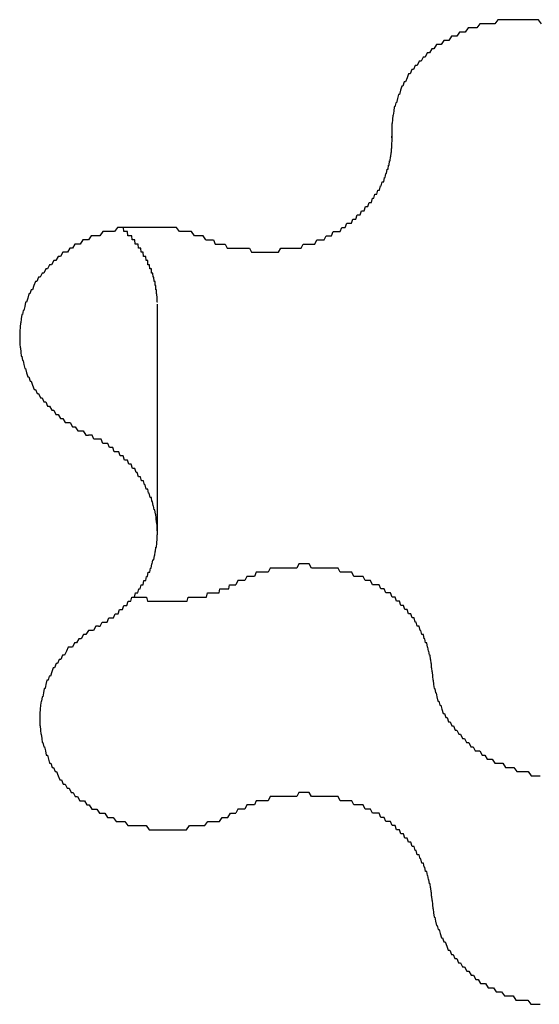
# Model space of a CAD drawing. Extents: x 1107 to 4046, y 937 to 3355.
# Tile 631 of 656: x 2216.73 to 2217.98, y 2704.02 to 2706.39. Entities that reach past the tile are written whole.
import ezdxf

# ---------------------------------------------------------------- set-up
doc = ezdxf.new("R2010")
doc.units = 0
doc.layers.add('KF_VIDA_L___C_REAR', color=7, linetype='CONTINUOUS')

# ---------------------------------------------------------------- blocks, each defined once
blk = doc.blocks.new('KF_VIDA_L___C_REAR')
at = {"layer": 'KF_VIDA_L___C_REAR'}
for p, q in [((30.645508, 1016.889031), (30.645508, 1016.930195)), ((30.080586, 1015.945186), (30.080586, 1016.495186))]:
    blk.add_line(p, q, dxfattribs=at)
for points in [[(31.0054, 1017.17, 0), (30.9979, 1017.18, 0), (30.9905, 1017.18, 0), (30.983, 1017.18, 0), (30.9755, 1017.18, 0), (30.968, 1017.18, 0), (30.9604, 1017.18, 0), (30.9529, 1017.18, 0), (30.9454, 1017.18, 0), (30.9378, 1017.18, 0), (30.9303, 1017.18, 0), (30.9228, 1017.18, 0), (30.9153, 1017.18, 0), (30.9079, 1017.18, 0), (30.9004, 1017.18, 0), (30.893, 1017.17, 0), (30.8856, 1017.17, 0), (30.8783, 1017.17, 0), (30.871, 1017.17, 0), (30.8638, 1017.17, 0), (30.8566, 1017.17, 0), (30.8495, 1017.16, 0), (30.8424, 1017.16, 0), (30.8354, 1017.16, 0), (30.8284, 1017.16, 0), (30.8216, 1017.15, 0), (30.8148, 1017.15, 0), (30.8081, 1017.15, 0), (30.8015, 1017.14, 0), (30.795, 1017.14, 0), (30.7885, 1017.14, 0), (30.7822, 1017.13, 0), (30.776, 1017.13, 0), (30.7699, 1017.13, 0), (30.7639, 1017.12, 0), (30.758, 1017.12, 0), (30.7522, 1017.12, 0), (30.7465, 1017.11, 0), (30.741, 1017.11, 0), (30.7356, 1017.1, 0), (30.7303, 1017.1, 0), (30.7251, 1017.09, 0), (30.7201, 1017.09, 0), (30.7153, 1017.08, 0), (30.7105, 1017.08, 0), (30.7059, 1017.07, 0), (30.7015, 1017.07, 0), (30.6972, 1017.06, 0), (30.6931, 1017.06, 0), (30.6891, 1017.05, 0), (30.6853, 1017.05, 0), (30.6817, 1017.04, 0), (30.6782, 1017.03, 0), (30.6748, 1017.03, 0), (30.6717, 1017.02, 0), (30.6687, 1017.02, 0), (30.6659, 1017.01, 0), (30.6632, 1017, 0), (30.6607, 1017, 0), (30.6584, 1016.99, 0), (30.6563, 1016.98, 0), (30.6544, 1016.98, 0), (30.6526, 1016.97, 0), (30.651, 1016.97, 0), (30.6496, 1016.96, 0), (30.6484, 1016.95, 0), (30.6473, 1016.95, 0), (30.6465, 1016.94, 0), (30.6458, 1016.93, 0), (30.6453, 1016.93, 0), (30.645, 1016.92, 0), (30.6449, 1016.91, 0), (30.6449, 1016.91, 0), (30.6452, 1016.9, 0)], [(30.1974, 1016.65, 0), (30.2019, 1016.65, 0), (30.2064, 1016.65, 0), (30.2109, 1016.65, 0), (30.2155, 1016.65, 0), (30.2201, 1016.64, 0), (30.2248, 1016.64, 0), (30.2294, 1016.64, 0), (30.2342, 1016.64, 0), (30.2389, 1016.64, 0), (30.2437, 1016.64, 0), (30.2484, 1016.63, 0), (30.2533, 1016.63, 0), (30.2581, 1016.63, 0), (30.2629, 1016.63, 0), (30.2678, 1016.63, 0), (30.2727, 1016.63, 0), (30.2776, 1016.63, 0), (30.2826, 1016.63, 0), (30.2875, 1016.63, 0), (30.2925, 1016.63, 0), (30.2974, 1016.63, 0), (30.3024, 1016.63, 0), (30.3074, 1016.62, 0), (30.3124, 1016.62, 0), (30.3174, 1016.62, 0), (30.3224, 1016.62, 0), (30.3274, 1016.62, 0), (30.3325, 1016.62, 0), (30.3375, 1016.62, 0), (30.3425, 1016.62, 0), (30.3475, 1016.62, 0), (30.3525, 1016.62, 0), (30.3576, 1016.62, 0), (30.3626, 1016.62, 0), (30.3676, 1016.62, 0), (30.3726, 1016.62, 0), (30.3775, 1016.63, 0), (30.3825, 1016.63, 0), (30.3875, 1016.63, 0), (30.3924, 1016.63, 0), (30.3974, 1016.63, 0), (30.4023, 1016.63, 0), (30.4072, 1016.63, 0), (30.4121, 1016.63, 0), (30.4169, 1016.63, 0), (30.4218, 1016.63, 0), (30.4266, 1016.63, 0), (30.4314, 1016.64, 0), (30.4362, 1016.64, 0), (30.4409, 1016.64, 0), (30.4457, 1016.64, 0), (30.4503, 1016.64, 0), (30.455, 1016.64, 0), (30.4596, 1016.64, 0), (30.4642, 1016.65, 0), (30.4688, 1016.65, 0), (30.4733, 1016.65, 0), (30.4778, 1016.65, 0), (30.4823, 1016.65, 0), (30.4867, 1016.66, 0), (30.4911, 1016.66, 0), (30.4954, 1016.66, 0), (30.4997, 1016.66, 0), (30.504, 1016.67, 0), (30.5082, 1016.67, 0), (30.5123, 1016.67, 0), (30.5164, 1016.67, 0), (30.5205, 1016.67, 0), (30.5245, 1016.68, 0), (30.5285, 1016.68, 0), (30.5324, 1016.68, 0), (30.5363, 1016.69, 0), (30.5401, 1016.69, 0), (30.5439, 1016.69, 0), (30.5476, 1016.69, 0), (30.5512, 1016.7, 0), (30.5548, 1016.7, 0), (30.5584, 1016.7, 0), (30.5618, 1016.71, 0), (30.5652, 1016.71, 0), (30.5686, 1016.71, 0), (30.5719, 1016.72, 0), (30.5751, 1016.72, 0), (30.5783, 1016.72, 0), (30.5814, 1016.73, 0), (30.5844, 1016.73, 0), (30.5874, 1016.73, 0), (30.5903, 1016.74, 0), (30.5932, 1016.74, 0), (30.5959, 1016.74, 0), (30.5986, 1016.75, 0), (30.6013, 1016.75, 0), (30.6038, 1016.76, 0), (30.6063, 1016.76, 0), (30.6087, 1016.76, 0), (30.6111, 1016.77, 0), (30.6134, 1016.77, 0), (30.6156, 1016.77, 0), (30.6177, 1016.78, 0), (30.6197, 1016.78, 0), (30.6217, 1016.79, 0), (30.6236, 1016.79, 0), (30.6254, 1016.79, 0), (30.6272, 1016.8, 0), (30.6289, 1016.8, 0), (30.6304, 1016.81, 0), (30.632, 1016.81, 0), (30.6334, 1016.82, 0), (30.6348, 1016.82, 0), (30.636, 1016.82, 0), (30.6372, 1016.83, 0), (30.6383, 1016.83, 0), (30.6394, 1016.84, 0), (30.6403, 1016.84, 0), (30.6412, 1016.84, 0), (30.642, 1016.85, 0), (30.6427, 1016.85, 0), (30.6434, 1016.86, 0), (30.6439, 1016.86, 0), (30.6444, 1016.87, 0), (30.6448, 1016.87, 0), (30.6451, 1016.88, 0), (30.6453, 1016.88, 0), (30.6454, 1016.88, 0), (30.6455, 1016.89, 0), (30.6455, 1016.89, 0), (30.6454, 1016.9, 0), (30.6452, 1016.9, 0)], [(30.1974, 1016.65, 0), (30.1907, 1016.66, 0), (30.1838, 1016.66, 0), (30.177, 1016.66, 0), (30.17, 1016.66, 0), (30.163, 1016.67, 0), (30.1559, 1016.67, 0), (30.1487, 1016.67, 0), (30.1415, 1016.67, 0), (30.1343, 1016.67, 0), (30.1269, 1016.68, 0), (30.1196, 1016.68, 0), (30.1122, 1016.68, 0), (30.1048, 1016.68, 0), (30.0973, 1016.68, 0), (30.0899, 1016.68, 0), (30.0824, 1016.68, 0), (30.0749, 1016.68, 0), (30.0673, 1016.68, 0), (30.0598, 1016.68, 0), (30.0523, 1016.68, 0), (30.0447, 1016.68, 0), (30.0372, 1016.68, 0), (30.0297, 1016.68, 0), (30.0222, 1016.68, 0), (30.0147, 1016.68, 0), (30.0073, 1016.68, 0), (29.9999, 1016.68, 0), (29.9925, 1016.68, 0), (29.9851, 1016.68, 0), (29.9778, 1016.67, 0), (29.9706, 1016.67, 0), (29.9634, 1016.67, 0), (29.9562, 1016.67, 0), (29.9491, 1016.67, 0), (29.9421, 1016.66, 0), (29.9351, 1016.66, 0), (29.9282, 1016.66, 0), (29.9214, 1016.66, 0), (29.9147, 1016.65, 0), (29.9081, 1016.65, 0), (29.9015, 1016.65, 0), (29.8951, 1016.64, 0), (29.8887, 1016.64, 0), (29.8824, 1016.64, 0), (29.8763, 1016.63, 0), (29.8702, 1016.63, 0), (29.8643, 1016.62, 0), (29.8585, 1016.62, 0), (29.8528, 1016.62, 0), (29.8472, 1016.61, 0), (29.8417, 1016.61, 0), (29.8364, 1016.6, 0), (29.8312, 1016.6, 0), (29.8262, 1016.59, 0), (29.8213, 1016.59, 0), (29.8165, 1016.58, 0), (29.8118, 1016.58, 0), (29.8074, 1016.57, 0), (29.803, 1016.57, 0), (29.7988, 1016.56, 0), (29.7948, 1016.56, 0), (29.7909, 1016.55, 0), (29.7872, 1016.55, 0), (29.7837, 1016.54, 0), (29.7803, 1016.53, 0), (29.7771, 1016.53, 0), (29.774, 1016.52, 0), (29.7712, 1016.52, 0), (29.7685, 1016.51, 0), (29.7659, 1016.5, 0), (29.7636, 1016.5, 0), (29.7614, 1016.49, 0), (29.7594, 1016.48, 0), (29.7575, 1016.48, 0), (29.7559, 1016.47, 0), (29.7544, 1016.47, 0), (29.7531, 1016.46, 0), (29.752, 1016.45, 0), (29.7511, 1016.45, 0), (29.7504, 1016.44, 0), (29.7498, 1016.43, 0), (29.7495, 1016.43, 0), (29.7493, 1016.42, 0), (29.7493, 1016.41, 0), (29.7495, 1016.41, 0), (29.7498, 1016.4, 0), (29.7504, 1016.39, 0), (29.7511, 1016.39, 0), (29.7521, 1016.38, 0), (29.7532, 1016.37, 0), (29.7545, 1016.37, 0), (29.7559, 1016.36, 0), (29.7576, 1016.36, 0), (29.7594, 1016.35, 0), (29.7614, 1016.34, 0), (29.7636, 1016.34, 0), (29.766, 1016.33, 0), (29.7685, 1016.32, 0), (29.7712, 1016.32, 0), (29.7741, 1016.31, 0), (29.7772, 1016.31, 0), (29.7804, 1016.3, 0), (29.7838, 1016.29, 0), (29.7874, 1016.29, 0), (29.7911, 1016.28, 0), (29.7949, 1016.28, 0), (29.799, 1016.27, 0), (29.8032, 1016.27, 0), (29.8075, 1016.26, 0), (29.812, 1016.26, 0), (29.8166, 1016.25, 0), (29.8214, 1016.25, 0), (29.8263, 1016.24, 0), (29.8314, 1016.24, 0), (29.8366, 1016.23, 0), (29.8419, 1016.23, 0), (29.8474, 1016.22, 0), (29.853, 1016.22, 0), (29.8587, 1016.21, 0), (29.8645, 1016.21, 0), (29.8704, 1016.21, 0), (29.8765, 1016.2, 0), (29.8826, 1016.2, 0), (29.8889, 1016.19, 0), (29.8953, 1016.19, 0), (29.9017, 1016.19, 0), (29.9083, 1016.18, 0), (29.9149, 1016.18, 0)], [(30.0806, 1016.5, 0), (30.0806, 1016.5, 0), (30.0806, 1016.5, 0), (30.0805, 1016.5, 0), (30.0805, 1016.5, 0), (30.0805, 1016.5, 0), (30.0804, 1016.5, 0), (30.0803, 1016.51, 0), (30.0802, 1016.51, 0), (30.0802, 1016.51, 0), (30.08, 1016.51, 0), (30.0799, 1016.51, 0), (30.0798, 1016.51, 0), (30.0797, 1016.52, 0), (30.0795, 1016.52, 0), (30.0794, 1016.52, 0), (30.0792, 1016.52, 0), (30.079, 1016.52, 0), (30.0788, 1016.52, 0), (30.0786, 1016.53, 0), (30.0784, 1016.53, 0), (30.0782, 1016.53, 0), (30.078, 1016.53, 0), (30.0777, 1016.53, 0), (30.0775, 1016.53, 0), (30.0772, 1016.53, 0), (30.077, 1016.54, 0), (30.0767, 1016.54, 0), (30.0764, 1016.54, 0), (30.0761, 1016.54, 0), (30.0758, 1016.54, 0), (30.0754, 1016.54, 0), (30.0751, 1016.55, 0), (30.0747, 1016.55, 0), (30.0744, 1016.55, 0), (30.074, 1016.55, 0), (30.0736, 1016.55, 0), (30.0733, 1016.55, 0), (30.0729, 1016.55, 0), (30.0724, 1016.56, 0), (30.072, 1016.56, 0), (30.0716, 1016.56, 0), (30.0712, 1016.56, 0), (30.0707, 1016.56, 0), (30.0702, 1016.56, 0), (30.0698, 1016.57, 0), (30.0693, 1016.57, 0), (30.0688, 1016.57, 0), (30.0683, 1016.57, 0), (30.0678, 1016.57, 0), (30.0672, 1016.57, 0), (30.0667, 1016.57, 0), (30.0662, 1016.58, 0), (30.0656, 1016.58, 0), (30.065, 1016.58, 0), (30.0645, 1016.58, 0), (30.0639, 1016.58, 0), (30.0633, 1016.58, 0), (30.0627, 1016.58, 0), (30.0621, 1016.59, 0), (30.0614, 1016.59, 0), (30.0608, 1016.59, 0), (30.0601, 1016.59, 0), (30.0595, 1016.59, 0), (30.0588, 1016.59, 0), (30.0581, 1016.59, 0), (30.0575, 1016.6, 0), (30.0568, 1016.6, 0), (30.0561, 1016.6, 0), (30.0553, 1016.6, 0), (30.0546, 1016.6, 0), (30.0539, 1016.6, 0), (30.0531, 1016.61, 0), (30.0524, 1016.61, 0), (30.0516, 1016.61, 0), (30.0508, 1016.61, 0), (30.0501, 1016.61, 0), (30.0493, 1016.61, 0), (30.0485, 1016.61, 0), (30.0476, 1016.61, 0), (30.0468, 1016.62, 0), (30.046, 1016.62, 0), (30.0451, 1016.62, 0), (30.0443, 1016.62, 0), (30.0434, 1016.62, 0), (30.0426, 1016.62, 0), (30.0417, 1016.62, 0), (30.0408, 1016.63, 0), (30.0399, 1016.63, 0), (30.039, 1016.63, 0), (30.0381, 1016.63, 0), (30.0371, 1016.63, 0), (30.0362, 1016.63, 0), (30.0352, 1016.63, 0), (30.0343, 1016.64, 0), (30.0333, 1016.64, 0), (30.0324, 1016.64, 0), (30.0314, 1016.64, 0), (30.0304, 1016.64, 0), (30.0294, 1016.64, 0), (30.0284, 1016.64, 0), (30.0274, 1016.64, 0), (30.0263, 1016.65, 0), (30.0253, 1016.65, 0), (30.0242, 1016.65, 0), (30.0232, 1016.65, 0), (30.0221, 1016.65, 0), (30.0211, 1016.65, 0), (30.02, 1016.65, 0), (30.0189, 1016.66, 0), (30.0178, 1016.66, 0), (30.0167, 1016.66, 0), (30.0156, 1016.66, 0), (30.0145, 1016.66, 0), (30.0133, 1016.66, 0), (30.0122, 1016.66, 0), (30.011, 1016.66, 0), (30.0099, 1016.66, 0), (30.0087, 1016.67, 0), (30.0075, 1016.67, 0), (30.0064, 1016.67, 0), (30.0052, 1016.67, 0), (30.004, 1016.67, 0), (30.0028, 1016.67, 0), (30.0016, 1016.67, 0), (30.0003, 1016.67, 0), (29.9991, 1016.68, 0), (29.9979, 1016.68, 0), (29.9966, 1016.68, 0)], [(29.939, 1015.72, 0), (29.9432, 1015.72, 0), (29.9474, 1015.73, 0), (29.9515, 1015.73, 0), (29.9556, 1015.73, 0), (29.9596, 1015.73, 0), (29.9636, 1015.74, 0), (29.9675, 1015.74, 0), (29.9714, 1015.74, 0), (29.9752, 1015.74, 0), (29.9789, 1015.75, 0), (29.9827, 1015.75, 0), (29.9863, 1015.75, 0), (29.9899, 1015.76, 0), (29.9934, 1015.76, 0), (29.9969, 1015.76, 0), (30.0003, 1015.77, 0), (30.0037, 1015.77, 0), (30.007, 1015.77, 0), (30.0102, 1015.78, 0), (30.0134, 1015.78, 0), (30.0165, 1015.78, 0), (30.0195, 1015.79, 0), (30.0225, 1015.79, 0), (30.0254, 1015.79, 0), (30.0282, 1015.8, 0), (30.031, 1015.8, 0), (30.0337, 1015.8, 0), (30.0363, 1015.81, 0), (30.0389, 1015.81, 0), (30.0414, 1015.82, 0), (30.0438, 1015.82, 0), (30.0462, 1015.82, 0), (30.0484, 1015.83, 0), (30.0506, 1015.83, 0), (30.0528, 1015.83, 0), (30.0548, 1015.84, 0), (30.0568, 1015.84, 0), (30.0587, 1015.85, 0), (30.0605, 1015.85, 0), (30.0623, 1015.85, 0), (30.0639, 1015.86, 0), (30.0655, 1015.86, 0), (30.067, 1015.87, 0), (30.0685, 1015.87, 0), (30.0698, 1015.88, 0), (30.0711, 1015.88, 0), (30.0723, 1015.88, 0), (30.0734, 1015.89, 0), (30.0745, 1015.89, 0), (30.0754, 1015.9, 0), (30.0763, 1015.9, 0), (30.0771, 1015.91, 0), (30.0778, 1015.91, 0), (30.0784, 1015.91, 0), (30.079, 1015.92, 0), (30.0795, 1015.92, 0), (30.0799, 1015.93, 0), (30.0802, 1015.93, 0), (30.0804, 1015.94, 0), (30.0805, 1015.94, 0), (30.0806, 1015.94, 0), (30.0806, 1015.95, 0), (30.0805, 1015.95, 0), (30.0803, 1015.96, 0), (30.08, 1015.96, 0), (30.0797, 1015.97, 0), (30.0792, 1015.97, 0), (30.0787, 1015.97, 0), (30.0781, 1015.98, 0), (30.0774, 1015.98, 0), (30.0767, 1015.99, 0), (30.0758, 1015.99, 0), (30.0749, 1016, 0), (30.0739, 1016, 0), (30.0728, 1016, 0), (30.0717, 1016.01, 0), (30.0704, 1016.01, 0), (30.0691, 1016.02, 0), (30.0677, 1016.02, 0), (30.0662, 1016.03, 0), (30.0647, 1016.03, 0), (30.063, 1016.03, 0), (30.0613, 1016.04, 0), (30.0595, 1016.04, 0), (30.0577, 1016.05, 0), (30.0557, 1016.05, 0), (30.0537, 1016.05, 0), (30.0516, 1016.06, 0), (30.0494, 1016.06, 0), (30.0472, 1016.07, 0), (30.0449, 1016.07, 0), (30.0425, 1016.07, 0), (30.04, 1016.08, 0), (30.0375, 1016.08, 0), (30.0349, 1016.08, 0), (30.0322, 1016.09, 0), (30.0295, 1016.09, 0), (30.0267, 1016.1, 0), (30.0238, 1016.1, 0), (30.0209, 1016.1, 0), (30.0179, 1016.11, 0), (30.0148, 1016.11, 0), (30.0116, 1016.11, 0), (30.0084, 1016.12, 0), (30.0052, 1016.12, 0), (30.0018, 1016.12, 0), (29.9985, 1016.13, 0), (29.995, 1016.13, 0), (29.9915, 1016.13, 0), (29.9879, 1016.14, 0), (29.9843, 1016.14, 0), (29.9806, 1016.14, 0), (29.9769, 1016.14, 0), (29.9731, 1016.15, 0), (29.9693, 1016.15, 0), (29.9654, 1016.15, 0), (29.9614, 1016.16, 0), (29.9574, 1016.16, 0), (29.9534, 1016.16, 0), (29.9493, 1016.16, 0), (29.9451, 1016.17, 0), (29.941, 1016.17, 0), (29.9367, 1016.17, 0), (29.9324, 1016.17, 0), (29.9281, 1016.17, 0), (29.9238, 1016.18, 0), (29.9194, 1016.18, 0), (29.9149, 1016.18, 0)], [(30.7417, 1015.61, 0), (30.7414, 1015.62, 0), (30.741, 1015.62, 0), (30.7406, 1015.62, 0), (30.7401, 1015.63, 0), (30.7395, 1015.63, 0), (30.7388, 1015.64, 0), (30.7381, 1015.64, 0), (30.7372, 1015.65, 0), (30.7363, 1015.65, 0), (30.7353, 1015.65, 0), (30.7342, 1015.66, 0), (30.733, 1015.66, 0), (30.7318, 1015.67, 0), (30.7305, 1015.67, 0), (30.7291, 1015.68, 0), (30.7276, 1015.68, 0), (30.726, 1015.68, 0), (30.7244, 1015.69, 0), (30.7227, 1015.69, 0), (30.7209, 1015.7, 0), (30.719, 1015.7, 0), (30.7171, 1015.7, 0), (30.7151, 1015.71, 0), (30.713, 1015.71, 0), (30.7108, 1015.72, 0), (30.7086, 1015.72, 0), (30.7063, 1015.72, 0), (30.7039, 1015.73, 0), (30.7014, 1015.73, 0), (30.6989, 1015.74, 0), (30.6963, 1015.74, 0), (30.6936, 1015.74, 0), (30.6909, 1015.75, 0), (30.6881, 1015.75, 0), (30.6852, 1015.75, 0), (30.6823, 1015.76, 0), (30.6792, 1015.76, 0), (30.6762, 1015.76, 0), (30.673, 1015.77, 0), (30.6698, 1015.77, 0), (30.6666, 1015.77, 0), (30.6632, 1015.78, 0), (30.6598, 1015.78, 0), (30.6564, 1015.78, 0), (30.6529, 1015.79, 0), (30.6493, 1015.79, 0), (30.6457, 1015.79, 0), (30.642, 1015.8, 0), (30.6383, 1015.8, 0), (30.6345, 1015.8, 0), (30.6306, 1015.8, 0), (30.6267, 1015.81, 0), (30.6228, 1015.81, 0), (30.6188, 1015.81, 0), (30.6148, 1015.82, 0), (30.6107, 1015.82, 0), (30.6065, 1015.82, 0), (30.6023, 1015.82, 0), (30.5981, 1015.82, 0), (30.5938, 1015.83, 0), (30.5895, 1015.83, 0), (30.5851, 1015.83, 0), (30.5807, 1015.83, 0), (30.5763, 1015.84, 0), (30.5718, 1015.84, 0), (30.5673, 1015.84, 0), (30.5628, 1015.84, 0), (30.5582, 1015.84, 0), (30.5536, 1015.84, 0), (30.5489, 1015.85, 0), (30.5442, 1015.85, 0), (30.5395, 1015.85, 0), (30.5348, 1015.85, 0), (30.53, 1015.85, 0), (30.5253, 1015.85, 0), (30.5204, 1015.85, 0), (30.5156, 1015.86, 0), (30.5107, 1015.86, 0), (30.5059, 1015.86, 0), (30.501, 1015.86, 0), (30.4961, 1015.86, 0), (30.4911, 1015.86, 0), (30.4862, 1015.86, 0), (30.4812, 1015.86, 0), (30.4763, 1015.86, 0), (30.4713, 1015.86, 0), (30.4663, 1015.86, 0), (30.4613, 1015.86, 0), (30.4563, 1015.86, 0), (30.4513, 1015.86, 0), (30.4463, 1015.87, 0), (30.4412, 1015.87, 0), (30.4362, 1015.87, 0), (30.4312, 1015.87, 0), (30.4262, 1015.87, 0), (30.4212, 1015.87, 0), (30.4161, 1015.86, 0), (30.4111, 1015.86, 0), (30.4061, 1015.86, 0), (30.4011, 1015.86, 0), (30.3961, 1015.86, 0), (30.3912, 1015.86, 0), (30.3862, 1015.86, 0), (30.3813, 1015.86, 0), (30.3763, 1015.86, 0), (30.3714, 1015.86, 0), (30.3665, 1015.86, 0), (30.3616, 1015.86, 0), (30.3567, 1015.86, 0), (30.3519, 1015.86, 0), (30.3471, 1015.85, 0), (30.3423, 1015.85, 0), (30.3375, 1015.85, 0), (30.3328, 1015.85, 0), (30.328, 1015.85, 0), (30.3233, 1015.85, 0), (30.3187, 1015.85, 0), (30.3141, 1015.84, 0), (30.3095, 1015.84, 0), (30.3049, 1015.84, 0), (30.3004, 1015.84, 0), (30.2959, 1015.84, 0), (30.2914, 1015.83, 0), (30.287, 1015.83, 0), (30.2826, 1015.83, 0), (30.2783, 1015.83, 0), (30.274, 1015.83, 0), (30.2697, 1015.82, 0)], [(30.0236, 1015.79, 0), (30.0256, 1015.79, 0), (30.0275, 1015.79, 0), (30.0294, 1015.79, 0), (30.0314, 1015.79, 0), (30.0333, 1015.79, 0), (30.0353, 1015.79, 0), (30.0372, 1015.79, 0), (30.0392, 1015.79, 0), (30.0412, 1015.79, 0), (30.0431, 1015.79, 0), (30.0451, 1015.79, 0), (30.047, 1015.79, 0), (30.049, 1015.79, 0), (30.051, 1015.79, 0), (30.053, 1015.79, 0), (30.0549, 1015.79, 0), (30.0569, 1015.78, 0), (30.0589, 1015.78, 0), (30.0609, 1015.78, 0), (30.0629, 1015.78, 0), (30.0648, 1015.78, 0), (30.0668, 1015.78, 0), (30.0688, 1015.78, 0), (30.0708, 1015.78, 0), (30.0728, 1015.78, 0), (30.0748, 1015.78, 0), (30.0768, 1015.78, 0), (30.0788, 1015.78, 0), (30.0808, 1015.78, 0), (30.0828, 1015.78, 0), (30.0848, 1015.78, 0), (30.0868, 1015.78, 0), (30.0888, 1015.78, 0), (30.0908, 1015.78, 0), (30.0928, 1015.78, 0), (30.0948, 1015.78, 0), (30.0968, 1015.78, 0), (30.0988, 1015.78, 0), (30.1008, 1015.78, 0), (30.1028, 1015.78, 0), (30.1048, 1015.78, 0), (30.1068, 1015.78, 0), (30.1088, 1015.78, 0), (30.1108, 1015.78, 0), (30.1128, 1015.78, 0), (30.1148, 1015.78, 0), (30.1168, 1015.78, 0), (30.1188, 1015.78, 0), (30.1208, 1015.78, 0), (30.1228, 1015.78, 0), (30.1248, 1015.78, 0), (30.1268, 1015.78, 0), (30.1288, 1015.78, 0), (30.1308, 1015.78, 0), (30.1328, 1015.78, 0), (30.1348, 1015.78, 0), (30.1368, 1015.78, 0), (30.1388, 1015.78, 0), (30.1407, 1015.78, 0), (30.1427, 1015.78, 0), (30.1447, 1015.78, 0), (30.1467, 1015.78, 0), (30.1487, 1015.78, 0), (30.1507, 1015.78, 0), (30.1526, 1015.78, 0), (30.1546, 1015.79, 0), (30.1566, 1015.79, 0), (30.1586, 1015.79, 0), (30.1605, 1015.79, 0), (30.1625, 1015.79, 0), (30.1645, 1015.79, 0), (30.1664, 1015.79, 0), (30.1684, 1015.79, 0), (30.1703, 1015.79, 0), (30.1723, 1015.79, 0), (30.1743, 1015.79, 0), (30.1762, 1015.79, 0), (30.1781, 1015.79, 0), (30.1801, 1015.79, 0), (30.182, 1015.79, 0), (30.184, 1015.79, 0), (30.1859, 1015.79, 0), (30.1878, 1015.79, 0), (30.1897, 1015.79, 0), (30.1917, 1015.79, 0), (30.1936, 1015.79, 0), (30.1955, 1015.79, 0), (30.1974, 1015.79, 0), (30.1993, 1015.79, 0), (30.2012, 1015.8, 0), (30.2031, 1015.8, 0), (30.205, 1015.8, 0), (30.2069, 1015.8, 0), (30.2088, 1015.8, 0), (30.2107, 1015.8, 0), (30.2125, 1015.8, 0), (30.2144, 1015.8, 0), (30.2163, 1015.8, 0), (30.2181, 1015.8, 0), (30.22, 1015.8, 0), (30.2219, 1015.8, 0), (30.2237, 1015.8, 0), (30.2255, 1015.8, 0), (30.2274, 1015.8, 0), (30.2292, 1015.8, 0), (30.231, 1015.81, 0), (30.2329, 1015.81, 0), (30.2347, 1015.81, 0), (30.2365, 1015.81, 0), (30.2383, 1015.81, 0), (30.2401, 1015.81, 0), (30.2419, 1015.81, 0), (30.2437, 1015.81, 0), (30.2455, 1015.81, 0), (30.2472, 1015.81, 0), (30.249, 1015.81, 0), (30.2508, 1015.81, 0), (30.2525, 1015.81, 0), (30.2543, 1015.82, 0), (30.256, 1015.82, 0), (30.2578, 1015.82, 0), (30.2595, 1015.82, 0), (30.2612, 1015.82, 0), (30.2629, 1015.82, 0), (30.2646, 1015.82, 0), (30.2663, 1015.82, 0), (30.268, 1015.82, 0), (30.2697, 1015.82, 0)], [(29.939, 1015.72, 0), (29.9327, 1015.72, 0), (29.9266, 1015.71, 0), (29.9205, 1015.71, 0), (29.9145, 1015.71, 0), (29.9086, 1015.7, 0), (29.9029, 1015.7, 0), (29.8973, 1015.69, 0), (29.8918, 1015.69, 0), (29.8864, 1015.68, 0), (29.8812, 1015.68, 0), (29.8761, 1015.67, 0), (29.8711, 1015.67, 0), (29.8663, 1015.67, 0), (29.8616, 1015.66, 0), (29.8571, 1015.65, 0), (29.8527, 1015.65, 0), (29.8485, 1015.64, 0), (29.8444, 1015.64, 0), (29.8405, 1015.63, 0), (29.8367, 1015.63, 0), (29.8331, 1015.62, 0), (29.8296, 1015.62, 0), (29.8264, 1015.61, 0), (29.8233, 1015.6, 0), (29.8203, 1015.6, 0), (29.8176, 1015.59, 0), (29.815, 1015.59, 0), (29.8126, 1015.58, 0), (29.8103, 1015.57, 0), (29.8082, 1015.57, 0), (29.8064, 1015.56, 0), (29.8047, 1015.55, 0), (29.8031, 1015.55, 0), (29.8018, 1015.54, 0), (29.8006, 1015.54, 0), (29.7996, 1015.53, 0), (29.7988, 1015.52, 0), (29.7982, 1015.52, 0), (29.7978, 1015.51, 0), (29.7976, 1015.5, 0), (29.7975, 1015.5, 0), (29.7976, 1015.49, 0), (29.7979, 1015.48, 0), (29.7984, 1015.48, 0), (29.7991, 1015.47, 0), (29.8, 1015.46, 0), (29.801, 1015.46, 0), (29.8022, 1015.45, 0), (29.8037, 1015.44, 0), (29.8053, 1015.44, 0), (29.807, 1015.43, 0), (29.809, 1015.43, 0), (29.8111, 1015.42, 0), (29.8134, 1015.41, 0), (29.8159, 1015.41, 0), (29.8186, 1015.4, 0), (29.8214, 1015.39, 0), (29.8244, 1015.39, 0), (29.8275, 1015.38, 0), (29.8309, 1015.38, 0), (29.8344, 1015.37, 0), (29.838, 1015.37, 0), (29.8419, 1015.36, 0), (29.8458, 1015.35, 0), (29.85, 1015.35, 0), (29.8543, 1015.34, 0), (29.8587, 1015.34, 0), (29.8633, 1015.33, 0), (29.868, 1015.33, 0), (29.8729, 1015.32, 0), (29.8779, 1015.32, 0), (29.8831, 1015.31, 0), (29.8884, 1015.31, 0), (29.8938, 1015.3, 0), (29.8993, 1015.3, 0), (29.905, 1015.3, 0), (29.9108, 1015.29, 0), (29.9167, 1015.29, 0), (29.9227, 1015.28, 0), (29.9288, 1015.28, 0), (29.935, 1015.28, 0), (29.9414, 1015.27, 0), (29.9478, 1015.27, 0), (29.9543, 1015.27, 0), (29.9609, 1015.26, 0), (29.9676, 1015.26, 0), (29.9744, 1015.26, 0), (29.9813, 1015.25, 0), (29.9882, 1015.25, 0), (29.9952, 1015.25, 0), (30.0023, 1015.25, 0), (30.0094, 1015.24, 0), (30.0166, 1015.24, 0), (30.0239, 1015.24, 0), (30.0312, 1015.24, 0), (30.0385, 1015.24, 0), (30.0459, 1015.24, 0), (30.0533, 1015.24, 0), (30.0607, 1015.23, 0), (30.0682, 1015.23, 0), (30.0757, 1015.23, 0), (30.0832, 1015.23, 0), (30.0907, 1015.23, 0), (30.0982, 1015.23, 0), (30.1058, 1015.23, 0), (30.1133, 1015.23, 0), (30.1208, 1015.23, 0), (30.1283, 1015.23, 0), (30.1358, 1015.23, 0), (30.1433, 1015.23, 0), (30.1508, 1015.23, 0), (30.1582, 1015.24, 0), (30.1656, 1015.24, 0), (30.173, 1015.24, 0), (30.1803, 1015.24, 0), (30.1876, 1015.24, 0), (30.1948, 1015.24, 0), (30.202, 1015.25, 0), (30.2091, 1015.25, 0), (30.2161, 1015.25, 0), (30.2231, 1015.25, 0), (30.23, 1015.25, 0), (30.2368, 1015.26, 0), (30.2436, 1015.26, 0), (30.2503, 1015.26, 0), (30.2568, 1015.27, 0), (30.2633, 1015.27, 0), (30.2697, 1015.27, 0)], [(30.7417, 1015.61, 0), (30.7421, 1015.61, 0), (30.7427, 1015.6, 0), (30.7434, 1015.59, 0), (30.7443, 1015.59, 0), (30.7454, 1015.58, 0), (30.7467, 1015.57, 0), (30.7482, 1015.57, 0), (30.7498, 1015.56, 0), (30.7515, 1015.56, 0), (30.7535, 1015.55, 0), (30.7556, 1015.54, 0), (30.7579, 1015.54, 0), (30.7603, 1015.53, 0), (30.7629, 1015.53, 0), (30.7656, 1015.52, 0), (30.7686, 1015.51, 0), (30.7716, 1015.51, 0), (30.7749, 1015.5, 0), (30.7782, 1015.5, 0), (30.7818, 1015.49, 0), (30.7855, 1015.49, 0), (30.7893, 1015.48, 0), (30.7933, 1015.48, 0), (30.7974, 1015.47, 0), (30.8016, 1015.47, 0), (30.806, 1015.46, 0), (30.8106, 1015.46, 0), (30.8152, 1015.45, 0), (30.82, 1015.45, 0), (30.8249, 1015.44, 0), (30.83, 1015.44, 0), (30.8352, 1015.43, 0), (30.8405, 1015.43, 0), (30.8459, 1015.42, 0), (30.8514, 1015.42, 0), (30.857, 1015.42, 0), (30.8628, 1015.41, 0), (30.8686, 1015.41, 0), (30.8745, 1015.4, 0), (30.8806, 1015.4, 0), (30.8867, 1015.4, 0), (30.8929, 1015.39, 0), (30.8993, 1015.39, 0), (30.9057, 1015.39, 0), (30.9121, 1015.39, 0), (30.9187, 1015.38, 0), (30.9253, 1015.38, 0), (30.932, 1015.38, 0), (30.9388, 1015.38, 0), (30.9456, 1015.37, 0), (30.9525, 1015.37, 0), (30.9594, 1015.37, 0), (30.9664, 1015.37, 0), (30.9734, 1015.37, 0), (30.9805, 1015.36, 0), (30.9876, 1015.36, 0), (30.9947, 1015.36, 0), (31.0019, 1015.36, 0)], [(30.7417, 1015.06, 0), (30.7414, 1015.07, 0), (30.741, 1015.07, 0), (30.7406, 1015.07, 0), (30.7401, 1015.08, 0), (30.7395, 1015.08, 0), (30.7388, 1015.09, 0), (30.7381, 1015.09, 0), (30.7372, 1015.1, 0), (30.7363, 1015.1, 0), (30.7353, 1015.1, 0), (30.7342, 1015.11, 0), (30.733, 1015.11, 0), (30.7318, 1015.12, 0), (30.7305, 1015.12, 0), (30.7291, 1015.13, 0), (30.7276, 1015.13, 0), (30.726, 1015.13, 0), (30.7244, 1015.14, 0), (30.7227, 1015.14, 0), (30.7209, 1015.15, 0), (30.719, 1015.15, 0), (30.7171, 1015.15, 0), (30.7151, 1015.16, 0), (30.713, 1015.16, 0), (30.7108, 1015.17, 0), (30.7086, 1015.17, 0), (30.7063, 1015.17, 0), (30.7039, 1015.18, 0), (30.7014, 1015.18, 0), (30.6989, 1015.19, 0), (30.6963, 1015.19, 0), (30.6936, 1015.19, 0), (30.6909, 1015.2, 0), (30.6881, 1015.2, 0), (30.6852, 1015.2, 0), (30.6823, 1015.21, 0), (30.6792, 1015.21, 0), (30.6762, 1015.21, 0), (30.673, 1015.22, 0), (30.6698, 1015.22, 0), (30.6666, 1015.22, 0), (30.6632, 1015.23, 0), (30.6598, 1015.23, 0), (30.6564, 1015.23, 0), (30.6529, 1015.24, 0), (30.6493, 1015.24, 0), (30.6457, 1015.24, 0), (30.642, 1015.25, 0), (30.6383, 1015.25, 0), (30.6345, 1015.25, 0), (30.6306, 1015.25, 0), (30.6267, 1015.26, 0), (30.6228, 1015.26, 0), (30.6188, 1015.26, 0), (30.6148, 1015.27, 0), (30.6107, 1015.27, 0), (30.6065, 1015.27, 0), (30.6023, 1015.27, 0), (30.5981, 1015.27, 0), (30.5938, 1015.28, 0), (30.5895, 1015.28, 0), (30.5851, 1015.28, 0), (30.5807, 1015.28, 0), (30.5763, 1015.29, 0), (30.5718, 1015.29, 0), (30.5673, 1015.29, 0), (30.5628, 1015.29, 0), (30.5582, 1015.29, 0), (30.5536, 1015.29, 0), (30.5489, 1015.3, 0), (30.5442, 1015.3, 0), (30.5395, 1015.3, 0), (30.5348, 1015.3, 0), (30.53, 1015.3, 0), (30.5253, 1015.3, 0), (30.5204, 1015.3, 0), (30.5156, 1015.31, 0), (30.5107, 1015.31, 0), (30.5059, 1015.31, 0), (30.501, 1015.31, 0), (30.4961, 1015.31, 0), (30.4911, 1015.31, 0), (30.4862, 1015.31, 0), (30.4812, 1015.31, 0), (30.4763, 1015.31, 0), (30.4713, 1015.31, 0), (30.4663, 1015.31, 0), (30.4613, 1015.31, 0), (30.4563, 1015.31, 0), (30.4513, 1015.31, 0), (30.4463, 1015.32, 0), (30.4412, 1015.32, 0), (30.4362, 1015.32, 0), (30.4312, 1015.32, 0), (30.4262, 1015.32, 0), (30.4212, 1015.32, 0), (30.4161, 1015.31, 0), (30.4111, 1015.31, 0), (30.4061, 1015.31, 0), (30.4011, 1015.31, 0), (30.3961, 1015.31, 0), (30.3912, 1015.31, 0), (30.3862, 1015.31, 0), (30.3813, 1015.31, 0), (30.3763, 1015.31, 0), (30.3714, 1015.31, 0), (30.3665, 1015.31, 0), (30.3616, 1015.31, 0), (30.3567, 1015.31, 0), (30.3519, 1015.31, 0), (30.3471, 1015.3, 0), (30.3423, 1015.3, 0), (30.3375, 1015.3, 0), (30.3328, 1015.3, 0), (30.328, 1015.3, 0), (30.3233, 1015.3, 0), (30.3187, 1015.3, 0), (30.3141, 1015.29, 0), (30.3095, 1015.29, 0), (30.3049, 1015.29, 0), (30.3004, 1015.29, 0), (30.2959, 1015.29, 0), (30.2914, 1015.28, 0), (30.287, 1015.28, 0), (30.2826, 1015.28, 0), (30.2783, 1015.28, 0), (30.274, 1015.28, 0), (30.2697, 1015.27, 0)], [(30.7417, 1015.06, 0), (30.7421, 1015.06, 0), (30.7427, 1015.05, 0), (30.7435, 1015.04, 0), (30.7445, 1015.04, 0), (30.7457, 1015.03, 0), (30.747, 1015.02, 0), (30.7485, 1015.02, 0), (30.7503, 1015.01, 0), (30.7522, 1015, 0), (30.7542, 1015, 0), (30.7565, 1014.99, 0), (30.7589, 1014.99, 0), (30.7615, 1014.98, 0), (30.7643, 1014.97, 0), (30.7672, 1014.97, 0), (30.7703, 1014.96, 0), (30.7736, 1014.96, 0), (30.777, 1014.95, 0), (30.7806, 1014.94, 0), (30.7844, 1014.94, 0), (30.7883, 1014.93, 0), (30.7924, 1014.93, 0), (30.7967, 1014.92, 0), (30.8011, 1014.92, 0), (30.8056, 1014.91, 0), (30.8103, 1014.91, 0), (30.8151, 1014.9, 0), (30.8201, 1014.9, 0), (30.8252, 1014.89, 0), (30.8304, 1014.89, 0), (30.8358, 1014.88, 0), (30.8413, 1014.88, 0), (30.8469, 1014.87, 0), (30.8527, 1014.87, 0), (30.8585, 1014.86, 0), (30.8645, 1014.86, 0), (30.8706, 1014.86, 0), (30.8768, 1014.85, 0), (30.8831, 1014.85, 0), (30.8895, 1014.85, 0), (30.896, 1014.84, 0), (30.9026, 1014.84, 0), (30.9092, 1014.84, 0), (30.916, 1014.83, 0), (30.9228, 1014.83, 0), (30.9297, 1014.83, 0), (30.9367, 1014.83, 0), (30.9438, 1014.82, 0), (30.9509, 1014.82, 0), (30.9581, 1014.82, 0), (30.9653, 1014.82, 0), (30.9726, 1014.82, 0), (30.9799, 1014.81, 0), (30.9872, 1014.81, 0), (30.9946, 1014.81, 0), (31.0021, 1014.81, 0)]]:
    blk.add_polyline3d(points, dxfattribs=at)

msp = doc.modelspace()

# ---------------------------------------------------------------- block references
at = {"layer": 'KF_VIDA_L___C_REAR'}
msp.add_blockref('KF_VIDA_L___C_REAR', (2186.9791, 1689.2132), dxfattribs=at)

doc.saveas('drawing.dxf')
